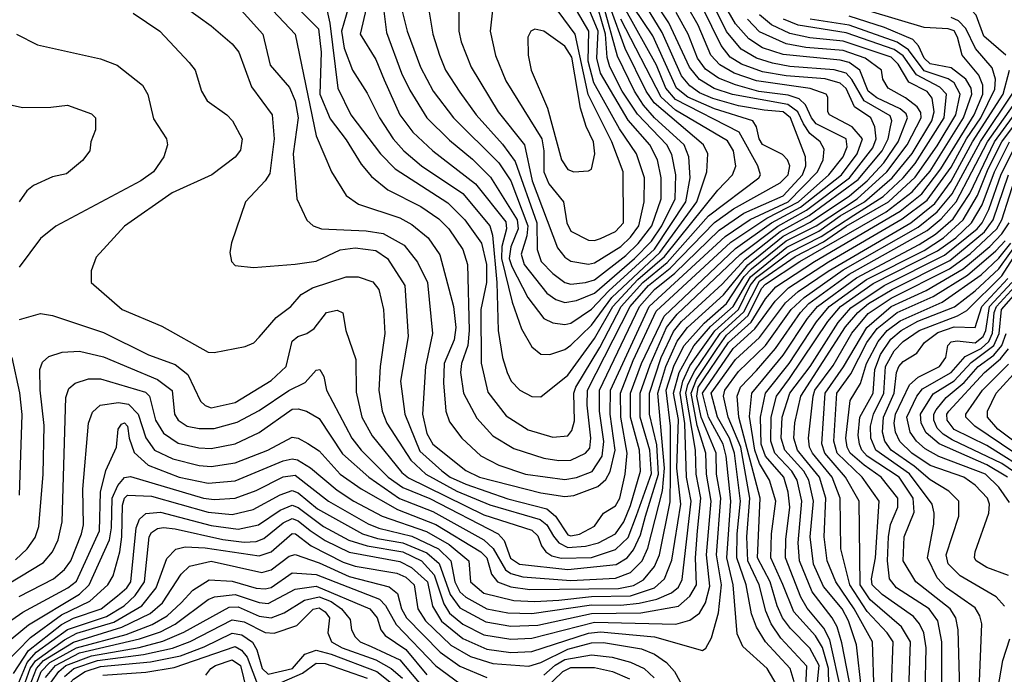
# Model space of a CAD drawing. Extents: x 501367 to 657802, y 482273 to 547541.
# Tile 667 of 714: x 630825 to 634113, y 494716 to 496903. Entities that reach past the tile are written whole.
import ezdxf

# ---------------------------------------------------------------- set-up
doc = ezdxf.new("R2010")
doc.units = 0

msp = doc.modelspace()

# ---------------------------------------------------------------- linework, layer by layer
at = {"layer": '0CON20XD'}
for points in [[(634117.6, 496785), (634045, 496848.7), (634018.5, 496918.5), (634004.6, 496934.6), (633738.6, 496998.6), (633627.5, 497057.5), (633594.7, 497095), (633581.4, 497145), (633597.6, 497205), (633727.1, 497495), (633935, 497648.5), (634038.4, 497701.6), (634105, 497776.4), (634167.6, 497832.4)], [(630745.6, 494994.4), (630905, 495090), (630934.6, 495125.4), (630954, 495165), (630967.1, 495225), (630979, 495641), (630989, 495671), (631010.6, 495689.4), (631055, 495703.4), (631095, 495703.3), (631245, 495658.4), (631259.2, 495645), (631278.7, 495565), (631305, 495522.2), (631355, 495488.3), (631423.2, 495473.2), (631465, 495470.8), (631545, 495485.8), (631625, 495523.6), (631735, 495602.2), (631755, 495603.4), (631783.3, 495595), (631825, 495570.8), (631903.2, 495453.2), (631990.6, 495375), (632094, 495304), (632205, 495259.7), (632375.2, 495165.2), (632406.3, 495136.3), (632447.6, 495065), (632465, 495052.7), (632505, 495041.8), (632665, 495030), (632815, 495037.2), (632865, 495056.6), (632903.4, 495095), (632923, 495137), (632971.3, 495328.7), (632978.3, 495405), (632956.3, 495655), (632983, 495745), (633020.3, 495829.7), (633055.4, 495874.7), (633175, 495983.9), (633256.1, 496083.9), (633375, 496180.5), (633465, 496226.3), (633596.2, 496315), (633655, 496365), (633710.5, 496425), (633758, 496495), (633789.4, 496575), (633785, 496588.3), (633765, 496605.8), (633687.3, 496642.7), (633657.8, 496665), (633630.7, 496735), (633595, 496760.4), (633565, 496768.6), (633375, 496787), (633305, 496809.6), (633259.3, 496839.3), (633215, 496890), (633137.2, 497025)], [(631557.1, 497055), (631744.7, 496855), (631815.1, 496515.1), (631866, 496395), (631915.7, 496315.7), (631956.7, 496286.7), (632095, 496241.6), (632135, 496219), (632189.2, 496175), (632227.7, 496117.7), (632273.8, 495945), (632282.1, 495875), (632276.2, 495833.8), (632242.9, 495755), (632240.5, 495690.5), (632248.3, 495595), (632260.2, 495560.2), (632301.9, 495505), (632365, 495446.1), (632425, 495414.8), (632514.4, 495384.4), (632645, 495366.9)], [(632645, 495957.9), (632685, 495964.9), (632745, 495989.2), (632878.1, 496105), (632935, 496162.8), (632969.3, 496215), (633014, 496305), (633016.3, 496385), (633002.8, 496452.8), (632986.5, 496485), (632887.6, 496587.6), (632837.3, 496665), (632795.8, 496745.8), (632786.8, 496776.8), (632781.7, 496855), (632732.8, 497025)], [(632665, 496019.8), (632715, 496024.9), (632745, 496033.8), (632849.7, 496115), (632890.2, 496155), (632936.2, 496215), (632966.6, 496305), (632967.1, 496375), (632954.9, 496434.9), (632928.8, 496485), (632857.2, 496567.2), (632764.2, 496725), (632751.9, 496775), (632756.4, 496865), (632699.3, 497005)], [(631335, 496977.5), (631465, 496883.2), (631535, 496822.5), (631556.8, 496795), (631599.3, 496679.3), (631668.2, 496585), (631675.2, 496505), (631660.4, 496389.6), (631645.3, 496365), (631579.6, 496295), (631532.1, 496157.9), (631527.1, 496125), (631532.5, 496095), (631545, 496082), (631605.8, 496075.8), (631745, 496086.3), (631815, 496096.6), (631895, 496134.1), (631945, 496141.2), (632015, 496132.1), (632053.8, 496105), (632111, 496015), (632122.8, 495845), (632096.7, 495695), (632110.9, 495585), (632161.5, 495461.5), (632235, 495396.1), (632262.4, 495375), (632315, 495351.2), (632455, 495302.8), (632585, 495269.1), (632614.7, 495244.7), (632655, 495182.4), (632665, 495178.6)], [(631535, 496969.7), (631637.5, 496855), (631661.9, 496751.9), (631726.7, 496676.7), (631745, 496632.2), (631754.9, 496575), (631738.5, 496455), (631750.9, 496305), (631784, 496234), (631804.8, 496214.8), (631833.3, 496205), (631981.9, 496198.1), (632038.9, 496188.9), (632109.6, 496149.6), (632153.3, 496093.3), (632187.3, 496025), (632203.2, 495855), (632180.3, 495745), (632170, 495585), (632185, 495520.5), (632204.8, 495485), (632315, 495397.6), (632360.3, 495375), (632565, 495322.9), (632645, 495310.2)], [(632745, 496165.7), (632765, 496172.3), (632815, 496195.2), (632841.6, 496225), (632840.2, 496395), (632802.4, 496495), (632723.6, 496653.6), (632680.2, 496855), (632585, 496984)], [(632645, 495310.2), (632675, 495313.9), (632756.2, 495343.8), (632782.6, 495367.4), (632796.4, 495393.6), (632813.4, 495465), (632797.3, 495585), (632797.6, 495665), (632926.8, 495945), (633180.8, 496179.2), (633263.9, 496236.1), (633391.7, 496295), (633488.8, 496395), (633508.4, 496435), (633511.2, 496471.2), (633497.5, 496495), (633463.4, 496523.4), (633442.9, 496555), (633423.3, 496595), (633389.7, 496619.7), (633205, 496653.1), (633143.6, 496673.6), (633095, 496703.2), (633061.8, 496745), (632992.5, 496892.5), (632935, 496981)], [(632645, 495366.9), (632685, 495373.7), (632736.7, 495393.3), (632769.8, 495445), (632775.7, 495494.3), (632761.6, 495595), (632761.4, 495665), (632894.3, 495945), (632945, 496002), (633013.2, 496056.8), (633160.4, 496199.6), (633243.6, 496256.4), (633374.8, 496315), (633438.9, 496385), (633449.6, 496415), (633449.1, 496445), (633399.5, 496575), (633375, 496595.1), (633311.4, 496601.4), (633225, 496615.9), (633139.7, 496639.7), (633095, 496658.8), (633062.7, 496682.7), (633035, 496715.6), (632970.3, 496860.3), (632906.2, 496966.2)], [(630811.4, 495098.6), (630850.7, 495135), (630877.3, 495172.7), (630889.8, 495210.2), (630903.3, 495385), (630907, 495547), (630893.8, 495665), (630892.5, 495735), (630901.3, 495758.7), (630922.3, 495777.7), (630967.1, 495792.9), (631025, 495796.1), (631105, 495777.2), (631285, 495701.1), (631334.3, 495664.3), (631342.7, 495585), (631354.7, 495565), (631384.9, 495544.9), (631425, 495537.2), (631475, 495537.2), (631551.3, 495558.7), (631625, 495597.2), (631724.3, 495664.3), (631779, 495691), (631815, 495731.9), (631827.5, 495735), (631841.2, 495711.2), (631849.4, 495665), (631934.2, 495505), (631965.6, 495465), (632055.4, 495375), (632105, 495340.1), (632195, 495303.4), (632423, 495185), (632442.8, 495162.8), (632464.3, 495104.3), (632494.6, 495084.6), (632655, 495065.8), (632816.5, 495083.5), (632853.3, 495105), (632875, 495131.7), (632897.6, 495182.4), (632915, 495244.6), (632958.3, 495385), (632952.5, 495482.4), (632928.5, 495585), (632928.1, 495655), (632967.5, 495775), (633008.2, 495861.8), (633035.4, 495894.6), (633170.7, 496019.3), (633247.2, 496102.8), (633364.1, 496195.9), (633461.3, 496248.7), (633625, 496369.5), (633705.1, 496465), (633724.7, 496505), (633733.1, 496545), (633737.6, 496565), (633732.2, 496582.2), (633645, 496632.2), (633604, 496704), (633584.6, 496724.6), (633545, 496735.6), (633397.2, 496747.2), (633338.4, 496758.4), (633285, 496774.7), (633234.6, 496804.6), (633185, 496864.1), (633145.7, 496945)], [(630816.9, 494675), (630850, 494755), (630880.5, 494789.5), (630985, 494865.4), (631115, 494909), (631173.7, 494945), (631211.1, 494978.9), (631241.8, 495025), (631258.2, 495175), (631265, 495190.3), (631285, 495203.5), (631305, 495207), (631345, 495201.6), (631503.9, 495166.1), (631575, 495157.4), (631615, 495160.2), (631640.6, 495169.4), (631705, 495222.1), (631735, 495236.6), (631755, 495229.3), (631795, 495196.5), (631845, 495163.2), (631925, 495123.9), (632095, 495093.3), (632133.3, 495073.3), (632186.9, 495025), (632203.7, 494943.7), (632233.9, 494893.9), (632305, 494835.4), (632385, 494800), (632465, 494789.1), (632535, 494791.9), (632725, 494853.2), (632765, 494858.1), (632945, 494841.5), (633105, 494795.6), (633116.1, 494803.9), (633135, 494838.1), (633158.8, 494921.2), (633168.3, 495015), (633152.2, 495115), (633165.9, 495305), (633152.3, 495385), (633150.8, 495455), (633100.9, 495575), (633085.8, 495645), (633090.8, 495675), (633192.5, 495825), (633267.4, 495892.6), (633315, 495970.5), (633349.6, 496010.4), (633479.2, 496095), (633765, 496263.4), (633838, 496322), (633900.9, 496405), (634011.8, 496585), (634041.2, 496655), (634041.6, 496685), (634028.1, 496718.1), (633972.3, 496785), (633956.5, 496845), (633945, 496865.8), (633925, 496872.6), (633845, 496877.5), (633662.2, 496932.2)], [(630825, 495901.9), (630895, 495922.1), (630935, 495914.7), (631105, 495858.3), (631255, 495783.5), (631345, 495750.7), (631387.3, 495717.3), (631428.8, 495628.8), (631445, 495613.8), (631465, 495606.8), (631545, 495624.1), (631665, 495697.3), (631714.7, 495745), (631735, 495828.9), (631754.2, 495845), (631784, 495855), (631808.9, 495871.1), (631850, 495925), (631885, 495932.5), (631904.1, 495924.1), (631914.3, 495865), (631947.7, 495767.7), (631949, 495659), (631967.5, 495575), (632002.7, 495512.7), (632100.9, 495390.9), (632123.1, 495373.1), (632375, 495248.9), (632535, 495197.2), (632555, 495178.8), (632567.2, 495145), (632582.4, 495125), (632602.1, 495112.1), (632633.7, 495103.7), (632735, 495106.7), (632815, 495132.8), (632856.5, 495173.5), (632885, 495246.4), (632935, 495387.5), (632929.4, 495465), (632896.9, 495575), (632897, 495655), (632930.4, 495750.4), (632985.3, 495874.7), (633020.2, 495919.8), (633230.8, 496119.2), (633356.2, 496213.8), (633452.6, 496267.4), (633596.1, 496375), (633674.2, 496475), (633685.1, 496505), (633680.9, 496545), (633667.5, 496575), (633612.2, 496612.2), (633585, 496673.9), (633565, 496691), (633515, 496705.3), (633385, 496715.7), (633305, 496729.1), (633235.2, 496755), (633197.7, 496777.7), (633167.2, 496817.2), (633105, 496943.8)], [(631204.2, 496925), (631293.5, 496865), (631390.8, 496760.8), (631411.8, 496735), (631432.7, 496665), (631451.7, 496631.7), (631517.1, 496585), (631535.5, 496565), (631567.7, 496505), (631562.6, 496467.4), (631545, 496444.5), (631466.9, 496385), (631335, 496324.7), (631175, 496213.3), (631080.6, 496109.4), (631064.1, 496064.1), (631064.3, 496025), (631167.1, 495935), (631299.7, 495879.7), (631455, 495792.7), (631475, 495791.3), (631578.3, 495811.7), (631606.7, 495823.3), (631625, 495843.1), (631681.9, 495908.1), (631731.2, 495945), (631765.2, 495984.8), (631802.7, 496007.3), (631915, 496044.7), (631955, 496044.7), (632005, 496027.5), (632025, 496001.9), (632040.2, 495935), (632044.8, 495854.8), (632028.5, 495745), (632024.5, 495665), (632035.6, 495595), (632051.3, 495555), (632131.6, 495431.6), (632181.2, 495385), (632285, 495328.1), (632395, 495282.2), (632563.7, 495233.7), (632585.8, 495215.8), (632607.9, 495177.9), (632625.6, 495155.6), (632655, 495139.6)], [(631740.7, 496955), (631822.6, 496872.6), (631832, 496795), (631827.2, 496655), (631862.3, 496572.3), (631915, 496502.4), (631965, 496420.4), (631999.9, 496379.9), (632055, 496335.2), (632165, 496279.3), (632225, 496237.9), (632258.3, 496205), (632305.4, 496135.4), (632320, 496085), (632326.6, 495865), (632321.6, 495815), (632300.3, 495755), (632297.1, 495725), (632307.5, 495655), (632351.5, 495571.5), (632405, 495513.1), (632475, 495471), (632575, 495438.2), (632625, 495430.3)], [(631851.6, 496931.6), (631861.3, 496891.3), (631887.4, 496675), (631930.6, 496585), (632029.6, 496455), (632079.5, 496405), (632255, 496291.3), (632311.9, 496235), (632366.8, 496156.8), (632383.8, 496085), (632384, 496025), (632364.5, 495935), (632365.8, 495755.8), (632388.3, 495658.3), (632449.9, 495579.9), (632522.6, 495532.6), (632605, 495508.4)], [(631923.2, 496945), (631899.9, 496865), (631908.3, 496808.3), (631936.5, 496735), (631985, 496657.9), (632027, 496575), (632072.8, 496505), (632108.4, 496465), (632167.2, 496415), (632305, 496322.1), (632395, 496214.7), (632403.5, 496183.5), (632418.9, 496025), (632423.4, 495865), (632437.6, 495775), (632452.5, 495725), (632466.1, 495695), (632495, 495665.4), (632535, 495644), (632565, 495643.5)], [(631983.4, 496945), (631962.4, 496855), (632015, 496770.8), (632042.6, 496702.6), (632094.8, 496585), (632138, 496528), (632204.7, 496465), (632347.1, 496355), (632448.3, 496228.3), (632451.2, 496205), (632434.8, 496145.2), (632433.7, 496105), (632469.5, 495959.5), (632500.4, 495870.4), (632535, 495810), (632565, 495786.2), (632595, 495784.7)], [(632039.5, 496949.5), (632050.2, 496860.2), (632100, 496725), (632127.7, 496667.7), (632185.2, 496575), (632260.5, 496500.5), (632337.1, 496437.1), (632397.4, 496377.4), (632485.9, 496235), (632489.6, 496205), (632464.9, 496144.9), (632460.2, 496105), (632468.3, 496078.3), (632521.5, 495975), (632575, 495905.3), (632605, 495891), (632645, 495884.4)], [(632099.1, 496945), (632119.2, 496865), (632164.1, 496745), (632206, 496665), (632274.3, 496575), (632425.2, 496425), (632465, 496365.2), (632521.8, 496215), (632518.7, 496181.3), (632500.2, 496119.8), (632509.6, 496085), (632585, 495989.2), (632615, 495968.9), (632645, 495957.9)], [(632191.7, 496935), (632204.3, 496855), (632226.8, 496785), (632247.6, 496735), (632295, 496661.6), (632350, 496585), (632437.9, 496488), (632479.8, 496429.8), (632552.1, 496225), (632553.2, 496135), (632566.7, 496095), (632605.4, 496055.4), (632645.4, 496025.4), (632665, 496019.8)], [(632291.2, 496935), (632292, 496865), (632299, 496829), (632332.9, 496745), (632423.2, 496595), (632511.4, 496485), (632536.9, 496365), (632620.7, 496140.7), (632645, 496110), (632665, 496096.5), (632725, 496086.8)], [(632403.5, 496935), (632395.8, 496865), (632414.1, 496784.1), (632448.9, 496698.9), (632568.5, 496505), (632575.6, 496465), (632575.2, 496394.8), (632592.6, 496355), (632640.6, 496295), (632652, 496225), (632665, 496196.2), (632725, 496167.1), (632745, 496165.7)], [(632595, 495784.7), (632645, 495801.1), (632665, 495816), (632735, 495882.4), (632802.4, 495975), (632962.3, 496125), (633086, 496295), (633120, 496395), (633122.8, 496455), (633109, 496485), (632944.3, 496625), (632916.8, 496665), (632847.3, 496807.3), (632796.5, 496945)], [(632605, 495508.4), (632655, 495513.1), (632668.9, 495531.1), (632677.4, 495562.6), (632675.7, 495655), (632682.1, 495675), (632762.5, 495807.5), (632833.9, 495945), (632906.3, 496025), (632987.4, 496092.6), (633125, 496248.2), (633293.3, 496375), (633299.2, 496385), (633290.4, 496415), (633227.1, 496527.1), (633015, 496636.3), (632982.5, 496675), (632951.4, 496751.4), (632843.3, 496945)], [(632625, 495430.3), (632665, 495432), (632714.7, 495455), (632728.5, 495471.5), (632732.6, 495505), (632720.4, 495615), (632721.6, 495665), (632863.3, 495945), (632925.1, 496015), (632997, 496073), (633145, 496225.7), (633208.7, 496271.3), (633365, 496358.2), (633391.2, 496385), (633396.4, 496415), (633389.3, 496435), (633372.6, 496452.6), (633305, 496486), (633294.5, 496505), (633285.5, 496545.5), (633272.7, 496565), (633145.6, 496605.6), (633056.7, 496645), (633017.9, 496675), (632939.3, 496849.3), (632875.3, 496945)], [(632645, 495884.4), (632665, 495889.5), (632735, 495936.6), (632792.2, 495997.8), (632945, 496136.7), (633049.5, 496295), (633063.7, 496375), (633059.4, 496445), (633043.7, 496485), (632945, 496575.4), (632908, 496618), (632877.7, 496665), (632821.7, 496781.7), (632774, 496955)], [(632655, 495139.6), (632715, 495144.5), (632757.5, 495155), (632815, 495185.9), (632842.2, 495225), (632865, 495280.2), (632897.9, 495395), (632894.7, 495465), (632864.4, 495575), (632865.1, 495655), (632901.5, 495755), (632976.8, 495913.2), (633215, 496139), (633335.6, 496224.4), (633432.8, 496277.2), (633569.2, 496385), (633621.6, 496455), (633639.4, 496505), (633605.3, 496545.3), (633529.2, 496585), (633523.8, 496595), (633523.8, 496645), (633517.7, 496655), (633465, 496674), (633285, 496699.4), (633210.7, 496725), (633162.8, 496752.8), (633133, 496785), (633090.7, 496885), (633055.9, 496945)], [(632665, 495178.6), (632695, 495184.6), (632745, 495211.4), (632774.4, 495255), (632815, 495279.4), (632829.6, 495305), (632846.9, 495385), (632853.2, 495455), (632832, 495575), (632830.9, 495655), (632874.1, 495765), (632950.8, 495929.2), (633200, 496160), (633320.1, 496239.9), (633425.2, 496295), (633526.7, 496385), (633574.6, 496445.4), (633588, 496478), (633584.5, 496505), (633485.2, 496555.2), (633469.1, 496575), (633448.5, 496618.5), (633428.4, 496638.4), (633390.8, 496650.8), (633293.6, 496663.6), (633215.2, 496685.2), (633158.6, 496708.5), (633115, 496738.6), (633088.6, 496775), (633057.1, 496855), (633017.5, 496927.5)], [(632725, 496086.8), (632745, 496090.4), (632832.6, 496145), (632865, 496176.6), (632892.6, 496215), (632910.6, 496295), (632911.7, 496375), (632884.9, 496454.9), (632828.5, 496538.5), (632742.5, 496692.5), (632723.5, 496765), (632725.3, 496865), (632684.9, 496935)], [(630725, 494846.5), (630836.3, 494923.7), (630986.4, 495005), (631015, 495027), (631092.4, 495195), (631095.7, 495324.3), (631112.8, 495397.2), (631148.2, 495475), (631154.7, 495535), (631165, 495552.1), (631175, 495556.1), (631185.2, 495545), (631190.4, 495505), (631207.7, 495457.7), (631254.9, 495414.9), (631357.9, 495375), (631455, 495354.6), (631545, 495362.3), (631705, 495429.2), (631735, 495436.2), (631752.6, 495432.6), (631796.5, 495406.5), (631885, 495331.6), (631941, 495295), (632035.3, 495245), (632183.4, 495193.4), (632259.3, 495149.3), (632325.2, 495095), (632330.4, 495025), (632375, 494987.6), (632475, 494963.2), (632545, 494959.4), (632625, 494963.8), (632735, 494976.3), (632865, 494978.7), (632945, 495004.9), (632978.7, 495035), (633002.4, 495097.6), (633032.5, 495285), (633019.9, 495405), (633025, 495567.5), (633008.8, 495655), (633027.5, 495725), (633076.2, 495813.8), (633131.4, 495878.6), (633207.5, 495945), (633265, 496044), (633386.8, 496143.2), (633493.1, 496196.9), (633565, 496248.3), (633645.9, 496295), (633738.1, 496375), (633805, 496456.6), (633871.3, 496565), (633878.4, 496595), (633871.6, 496641.6), (633855, 496663.8), (633794.6, 496694.6), (633758, 496755), (633735, 496777.9), (633575, 496832.1), (633463, 496843), (633397, 496857), (633335, 496886.6), (633295, 496920.1)], [(630745, 494791.5), (630855, 494881.6), (631025, 494984.2), (631057.8, 495015), (631125.1, 495164.9), (631132.3, 495205), (631134.5, 495305), (631153, 495347), (631175, 495374.1), (631195, 495377), (631438.8, 495305), (631475, 495299.6), (631545.1, 495304.9), (631615, 495329.9), (631705, 495375.4), (631745, 495380.9), (631856.4, 495295), (631988.9, 495218.9), (632025, 495204), (632135, 495177.1), (632223.5, 495135), (632265.4, 495095), (632278.5, 495025), (632295, 494991.9), (632315, 494973.6), (632385, 494935.1), (632455, 494921.1), (632535, 494919.3), (632735, 494948.5), (632832.8, 494947.2), (632893.6, 494953.6), (632952.4, 494967.6), (633001.6, 494988.4), (633025, 495006.8), (633037.2, 495032.8), (633067.3, 495295), (633051.6, 495375), (633046.1, 495553.9), (633030.5, 495655), (633039.7, 495695), (633063.3, 495746.7), (633146, 495864), (633225.8, 495935), (633264.7, 496015.3), (633286.4, 496043.6), (633395, 496124.6), (633501, 496179), (633610.5, 496250.5), (633707.8, 496312.2), (633774.9, 496375), (633815, 496423), (633911.9, 496575), (633920.3, 496655), (633898.1, 496678.1), (633819.2, 496719.2), (633775, 496782.4), (633745, 496803.5), (633585, 496860), (633424.7, 496884.7), (633375.3, 496905.3)], [(630775, 494749.5), (630861.3, 494838.7), (630965, 494914.9), (631059.2, 494960.8), (631120.2, 495015), (631137.9, 495045), (631159.6, 495125), (631166.7, 495175), (631168.7, 495281.3), (631175, 495304.1), (631185, 495314.1), (631265, 495311.6), (631455, 495257.6), (631535, 495250.4), (631605, 495266.6), (631695, 495315.7), (631735, 495330.7), (631755, 495322.4), (631819.3, 495269.3), (631970.5, 495185), (632019.8, 495169.8), (632105, 495155.8), (632185, 495122.1), (632226.2, 495086.2), (632262.3, 494982.3), (632295, 494938.6), (632381.4, 494891.4), (632465, 494877.2), (632555, 494880.3), (632735, 494919.4), (632899, 494921), (633025, 494944), (633063.2, 494976.8), (633084.6, 495015), (633081.4, 495105), (633088, 495195), (633100.1, 495305), (633084.4, 495385), (633081.7, 495465), (633049, 495655), (633056, 495684), (633079.4, 495730.6), (633164.1, 495855), (633242.9, 495927.1), (633295, 496029.6), (633415, 496112.4), (633509, 496161), (633585, 496213.7), (633726.1, 496295), (633815, 496377.4), (633888.4, 496481.6), (633950.6, 496585), (633965.1, 496655), (633945, 496692.6), (633925, 496705.5), (633845, 496732.2), (633792.7, 496802.7), (633755, 496828), (633595, 496885.6), (633465, 496905.2)], [(630805, 494718.7), (630854.4, 494795.6), (630965, 494882.3), (631005, 494903.3), (631097, 494935), (631151.6, 494978.4), (631183.1, 495005), (631196, 495025), (631214.4, 495205.6), (631225.1, 495234.9), (631246.3, 495253.7), (631295, 495257.6), (631465, 495213.7), (631555, 495200.9), (631622.8, 495215), (631695.5, 495264.5), (631735, 495280.8), (631755, 495273.1), (631840.1, 495210.1), (631924.6, 495164.6), (631985.5, 495145.5), (632105, 495124.8), (632166.5, 495095), (632208.8, 495048.8), (632241.2, 494951.2), (632260.6, 494920.6), (632305, 494883.7), (632375, 494847.6), (632465, 494833.6), (632535, 494836.8), (632745, 494890), (633016.2, 494883.8), (633062.6, 494897.4), (633095, 494920), (633114.9, 494955.1), (633129.2, 495010.8), (633118, 495115), (633134.1, 495295), (633118.5, 495385), (633116.6, 495455), (633087.1, 495547.1), (633067.1, 495655), (633085, 495701.5), (633154.1, 495805), (633185, 495848.9), (633258.1, 495915), (633302.1, 496005), (633315, 496019.5), (633430.2, 496095), (633718.3, 496261.7), (633805, 496327.9), (633865, 496397.4), (633976.9, 496575), (634004.3, 496655), (634002.1, 496675), (633984.9, 496705), (633935, 496742.8), (633865, 496755.6), (633845, 496774.6), (633826.2, 496816.2), (633807, 496837), (633712.8, 496877.2), (633594.6, 496914.6)], [(630823.9, 494976.1), (630938.1, 495035), (630975, 495065.7), (630996.3, 495095), (631032.3, 495185), (631038.4, 495215), (631036.5, 495335), (631054.8, 495555.2), (631068.4, 495591.6), (631094.2, 495615.8), (631155.7, 495624.3), (631188.9, 495618.9), (631221.1, 495585), (631246.3, 495506.3), (631275.7, 495465), (631336.2, 495436.2), (631425, 495413.7), (631465, 495409.9), (631545, 495422.4), (631653.8, 495465), (631735, 495508.2), (631755, 495504.7), (631787.7, 495487.7), (631825, 495463), (631895.2, 495385), (631965.4, 495335.4), (632086.5, 495266.5), (632215, 495216.4), (632365, 495125.4), (632385.5, 495105), (632400.7, 495050.7), (632421.1, 495025), (632465, 495008.2), (632529.1, 494999.1), (632825, 495002.6), (632875, 495013.2), (632908.4, 495031.6), (632945, 495076.5), (632961.4, 495115), (632997.7, 495292.3), (632998.8, 495381.2), (632998.6, 495545), (632983.6, 495665), (633010.8, 495749.2), (633043.6, 495815), (633110.2, 495889.8), (633185, 495955.1), (633244.5, 496045), (633268.7, 496071.3), (633385, 496164.6), (633485.1, 496214.9), (633621.4, 496305), (633720.4, 496395), (633788.5, 496485), (633835.1, 496575), (633833.6, 496593.6), (633822.4, 496612.4), (633782.5, 496642.5), (633724.7, 496675), (633707.4, 496705), (633703.3, 496735), (633648.1, 496775), (633575, 496800.6), (633450.6, 496810.6), (633385, 496822.6), (633295, 496862.8), (633255.5, 496905.5)], [(632565, 495643.5), (632655, 495716.1), (632745, 495838.4), (632805.5, 495945), (632889.5, 496035), (632977.9, 496112.1), (633156.3, 496333.7), (633205.2, 496385), (633216.5, 496413.5), (633208.8, 496465), (633188.3, 496498.3), (633015, 496601.2), (632967.1, 496645), (632832.6, 496905)], [(633380.3, 494635), (633321.2, 494735), (633239.3, 494809.3), (633221.2, 494851.2), (633208, 495015), (633185.9, 495105), (633199.2, 495295), (633184.1, 495445), (633174.1, 495485), (633125.5, 495575), (633105.7, 495655), (633207.5, 495805), (633279.8, 495870.2), (633347.7, 495962.3), (633392.6, 496007.4), (633525.8, 496094.2), (633772, 496238), (633855, 496300.2), (633935, 496410.7), (633987, 496505), (634034.1, 496575), (634081.1, 496671.1), (634083, 496705), (634072.8, 496742.8), (634017.1, 496807.1), (633983.8, 496873.8), (633959.9, 496899.9), (633935, 496911)], [(632675, 496394.7), (632725, 496398.1), (632735, 496404.2), (632745.6, 496455), (632741, 496495), (632716.8, 496546.8), (632697.9, 496608), (632668.4, 496778.4), (632645, 496814.8), (632575, 496865.4), (632545, 496871.8), (632531.5, 496865), (632522.5, 496845), (632522.9, 496785), (632532.6, 496735), (632587.8, 496607.8), (632634.9, 496434.9), (632655, 496403.3), (632675, 496394.7)], [(630815, 496854.5), (630885, 496819.2), (631095, 496772.9), (631150.9, 496750.9), (631235, 496684.2), (631253.2, 496653.2), (631272.4, 496572.4), (631315.5, 496505), (631319.1, 496485), (631307.1, 496445), (631272.1, 496395), (631230, 496365), (630946.3, 496213.7), (630895, 496172.5), (630823.3, 496076.7)], [(633410.9, 494690.9), (633397.4, 494735), (633315.1, 494825.1), (633285, 494874), (633268.5, 494918.5), (633251.1, 495015), (633220.3, 495105), (633220.8, 495185), (633232, 495295), (633212.3, 495455), (633195.4, 495505), (633155, 495575.7), (633134.6, 495655), (633215, 495768.3), (633295, 495841.6), (633382.6, 495957.4), (633425, 495995), (633525, 496063.6), (633800.2, 496225), (633880.3, 496289.7), (633935, 496363.7), (634006.9, 496495), (634109.4, 496655), (634129.6, 496735)], [(633569.4, 494655), (633530.8, 494830.8), (633510.3, 494870.3), (633455, 494936.7), (633433.8, 494973.8), (633382.5, 495105), (633383, 495167), (633396.7, 495275), (633391.6, 495325), (633376.5, 495375), (633315.3, 495445), (633301.4, 495485), (633298.3, 495575), (633315.5, 495655), (633394.9, 495755), (633486.2, 495893.8), (633528, 495945), (633652.7, 496035), (633845, 496132.4), (633909.8, 496175), (633975.1, 496234.8), (634023.7, 496316.3), (634058.5, 496405), (634105, 496495), (634283.9, 496735)], [(633449.2, 494650.8), (633453.6, 494743.6), (633367.2, 494837.3), (633334.1, 494885), (633316.6, 494926.6), (633294.1, 495015), (633256, 495095), (633253.6, 495175), (633263.6, 495305), (633232.6, 495475), (633190.4, 495575), (633175.8, 495645), (633179.6, 495665), (633225, 495727.7), (633315.9, 495815), (633401.6, 495935), (633444.8, 495975.2), (633575, 496067.6), (633825, 496209.6), (633888.6, 496261.4), (633938.3, 496321.7), (634033.1, 496496.9), (634145.6, 496664.4)], [(633483.4, 494636.6), (633495.2, 494745), (633463.7, 494803.7), (633399.2, 494869.2), (633372.4, 494905), (633354.2, 494945), (633330.8, 495025), (633288.5, 495105), (633298, 495305), (633226.4, 495575), (633220.9, 495645), (633232.4, 495675), (633285, 495731.1), (633349.4, 495805), (633432.1, 495925), (633460.7, 495955), (633595, 496052.9), (633855, 496198.5), (633902.4, 496237.6), (633951.6, 496295), (634056.3, 496495), (634168.7, 496655)], [(633529.2, 494565), (633525.3, 494735), (633506, 494806), (633482.1, 494845), (633410.4, 494925), (633373.4, 495016.6), (633333.4, 495105), (633335.1, 495185), (633349.6, 495295), (633328.9, 495365), (633295, 495420.6), (633280.3, 495465), (633262.6, 495577.4), (633270.2, 495655), (633375, 495782.9), (633456, 495905), (633489.1, 495945), (633619.1, 496040.9), (633828.2, 496151.8), (633882.9, 496187.1), (633941.8, 496238.2), (633997.4, 496322.6), (634080.5, 496495), (634191.9, 496648.1)], [(630765.6, 496625.6), (630835, 496610.5), (630929.3, 496610.7), (630985, 496618.1), (631065, 496589.2), (631078, 496575), (631078.8, 496535), (631063.3, 496495), (631060, 496465), (631035, 496433.3), (630981.2, 496388.8), (630935, 496378), (630871.2, 496348.8), (630848.8, 496331.2), (630824.2, 496295)], [(633617.9, 494575), (633570.7, 494820.7), (633554.4, 494874.4), (633538.2, 494905), (633471.1, 494991.1), (633428.5, 495095), (633424.7, 495155), (633436.4, 495295), (633421.4, 495365), (633403.7, 495395), (633346.9, 495455), (633333, 495495), (633334.4, 495575), (633352.3, 495645), (633395.2, 495704.8), (633523.8, 495895), (633566.2, 495945), (633675, 496021.4), (633889.4, 496130.6), (633951, 496175), (634003.8, 496225), (634038.6, 496285), (634079.6, 496395), (634130.1, 496495)], [(633636.1, 494665), (633619.6, 494815), (633593, 494895), (633571, 494935), (633509.5, 495009.5), (633476, 495084), (633465.1, 495174.9), (633475.3, 495295), (633459.9, 495365), (633443.3, 495395), (633379.7, 495465), (633367.9, 495505), (633370.9, 495575), (633397.1, 495655), (633465, 495745.1), (633558, 495892), (633599.9, 495940.1), (633711.5, 496015), (633913.2, 496116.8), (634021.9, 496205), (634038.7, 496225), (634060.8, 496269.2), (634102.3, 496387.7), (634157.4, 496495)], [(633678.1, 494655), (633672.8, 494825), (633611.4, 494935), (633550.1, 495025), (633521.2, 495095), (633511.3, 495175), (633516.5, 495305), (633496.3, 495375), (633446.2, 495436.2), (633421.8, 495465), (633409.7, 495505), (633413.4, 495556.6), (633433.7, 495645), (633583.1, 495876.9), (633623.5, 495925), (633659.4, 495955), (633737.9, 496002.1), (633930.8, 496099.2), (634046.6, 496195), (634075.7, 496235), (634126.9, 496385)], [(633736.1, 494675), (633741.6, 494825), (633721.2, 494855), (633655, 494925.4), (633597.4, 495015), (633567.4, 495135), (633564.6, 495305), (633538.5, 495375), (633472.1, 495455), (633462.9, 495475), (633458.5, 495505), (633474.3, 495645), (633480.4, 495665), (633541.6, 495748.4), (633603.9, 495856.1), (633658.7, 495921.3), (633735, 495972.8), (633929.3, 496070.7), (633999.3, 496120.7), (634088, 496205), (634105.1, 496235), (634156.2, 496395)], [(633793.8, 494665), (633799.5, 494825), (633769.7, 494875), (633665, 494965.4), (633632, 495015), (633628.6, 495295), (633582.7, 495375), (633514, 495455), (633503.9, 495486.1), (633514.3, 495655), (633576.1, 495743.9), (633653.3, 495875), (633735, 495944.8), (633851.7, 495998.3), (633975, 496070.5), (634064.4, 496145.6), (634105, 496187.8), (634129.4, 496225)], [(633964.5, 494665), (633959, 494865), (633950.7, 494905), (633931.5, 494935), (633817.5, 495025), (633774.7, 495094.7), (633778.9, 495175), (633812.1, 495257.9), (633808, 495305), (633761.8, 495375), (633655.1, 495445), (633637.1, 495465), (633629, 495485), (633624.7, 495515), (633630.8, 495575), (633674.7, 495655), (633680.5, 495735), (633699.9, 495785), (633734.5, 495835.5), (633768, 495865), (633824.5, 495895.5), (633946.2, 495943.8), (634015, 495996.9), (634095, 496070.6), (634205.1, 496225)], [(633848.1, 494655), (633852.3, 494805), (633843.8, 494855), (633829.8, 494885), (633809.2, 494909.2), (633705, 494983.2), (633671.8, 495015), (633668.9, 495035), (633683, 495105), (633694.8, 495295), (633638.7, 495375), (633555.3, 495455), (633543.5, 495495), (633553.5, 495655), (633600.3, 495719.7), (633653.4, 495825), (633688.5, 495871.5), (633755.2, 495924.8), (633875, 495978.4), (633990.1, 496049.9), (634085, 496131), (634115.2, 496165)], [(633904.6, 494655), (633904.4, 494824.4), (633890.5, 494895), (633862.1, 494935), (633752.8, 495005), (633730, 495035), (633723.3, 495095), (633725.9, 495175), (633733.3, 495216.7), (633757.4, 495275), (633757.4, 495305), (633701.8, 495375), (633644.4, 495414.4), (633598.5, 495455), (633587.9, 495475), (633583.3, 495505), (633598.6, 495631.4), (633632.5, 495687.5), (633652.7, 495755), (633691.5, 495828.5), (633721.8, 495865), (633765, 495897.3), (633905, 495959.8), (634035, 496050.4), (634095, 496106.5), (634135, 496157.2)], [(634029.2, 494665), (634037.5, 494885), (634031.3, 494911.3), (634015, 494937.9), (633920.2, 495005), (633888.5, 495038.5), (633856.2, 495105), (633877.5, 495217.5), (633878.8, 495255), (633871.6, 495285), (633796.3, 495386.3), (633683.7, 495465), (633666.8, 495505), (633665.7, 495545), (633676, 495585), (633710.2, 495655), (633716.1, 495745), (633745, 495797.1), (633775, 495828), (633828.6, 495865), (633956.5, 495913.5), (633987.9, 495932.1), (634105, 496047.3), (634170, 496150)], [(634113.4, 494943.4), (634085.3, 494975), (633965.4, 495045.4), (633925.2, 495085), (633918.8, 495115), (633961.2, 495245), (633960.8, 495295), (633927.9, 495327.9), (633865, 495365.8), (633811.5, 495411.5), (633734.9, 495465), (633714.4, 495495), (633706.4, 495525), (633709.2, 495575), (633744.7, 495655), (633752.6, 495725), (633760.3, 495745), (633775, 495760.8), (633820.7, 495789.3), (633846.9, 495825), (633891.4, 495858.6), (633945, 495877.3), (634015, 495875.3), (634037.9, 495945), (634125, 496039.1)], [(634126.5, 495046.5), (634055, 495073.3), (634018.4, 495095), (634012.8, 495105), (634015.3, 495125), (634061.5, 495255), (634063.2, 495285), (634056.4, 495305), (634015, 495347.5), (633977.5, 495375), (633865, 495414.2), (633804.6, 495455), (633764, 495494), (633749.2, 495525), (633745.1, 495555.1), (633749.6, 495585), (633796.8, 495683.2), (633825, 495708.9), (633896, 495745), (633917.4, 495775), (633924.3, 495815), (633935, 495827.1), (633955, 495830.5), (634015, 495824.1), (634041.8, 495845), (634051.6, 495865), (634063.8, 495945), (634137.9, 496025)], [(634130.4, 495290.4), (634095, 495341.5), (634049.7, 495385), (633894.2, 495444.2), (633849.1, 495469.1), (633819.9, 495495), (633798.3, 495525), (633787.7, 495575), (633820.8, 495645), (633840, 495670), (633935.7, 495724.3), (633982, 495778), (634035, 495805.1), (634061.3, 495828.6), (634073.9, 495856.1), (634079.2, 495925), (634086.2, 495945), (634148.5, 496011.5)], [(634123.5, 495375), (634055, 495415.5), (633895.6, 495485.6), (633852.4, 495522.4), (633834.9, 495555), (633832.9, 495585), (633875, 495653.1), (633945, 495696.9), (634002.4, 495757.6), (634078.3, 495815), (634095.2, 495855), (634103.4, 495935), (634160, 496000)], [(634171.1, 495375), (634105, 495420.3), (633939.2, 495499.2), (633909, 495519), (633889, 495539), (633877.1, 495565), (633877.1, 495585), (633885, 495600), (633918.9, 495641.1), (633978.7, 495691.4), (634025, 495744.7), (634077.3, 495782.7), (634104.4, 495815), (634118.7, 495855)], [(630824.8, 495314.8), (630833.7, 495583.7), (630826.3, 495656.3), (630800.8, 495775)], [(634206.5, 495385), (634055, 495480.7), (633945, 495533.9), (633921.7, 495565), (633921.2, 495585), (633927.6, 495595), (634047.2, 495725), (634100.3, 495769.7), (634126.8, 495803.1)], [(634237.3, 495395), (634014.3, 495545), (633984, 495575), (633984.4, 495585), (634039.5, 495665), (634127.3, 495752.7)], [(634278, 495395), (634091, 495535), (634056.4, 495575), (634057.2, 495595), (634085.4, 495655), (634167, 495745)], [(630832.5, 494657.5), (630860.5, 494735), (630878.5, 494761.5), (630975, 494831.8), (631016.7, 494853.3), (631139.3, 494890.7), (631233.3, 494945), (631281, 495005), (631316.6, 495103.4), (631346.3, 495133.7), (631378.2, 495141.8), (631445, 495138.5), (631625, 495111.8), (631665, 495125.4), (631735, 495186.8), (631746.5, 495185), (631798.3, 495145), (631905, 495090.6), (631945, 495077.9), (632085, 495053.6), (632115, 495040.8), (632142.2, 495015), (632155.1, 494935.1), (632180.3, 494895), (632265, 494813.8), (632330.8, 494775), (632405, 494751.9), (632525, 494743.7), (632565, 494755.5), (632655, 494800.2), (632735, 494820.9), (632775, 494822.7), (632901.1, 494801.1), (632945, 494783.8), (632985, 494756), (633011.6, 494725), (633076.8, 494606.8)], [(630850.8, 494655), (630881.1, 494735), (630905, 494762.1), (631005, 494823.2), (631166.7, 494873.3), (631261.3, 494918.7), (631302.4, 494955), (631365, 495050.8), (631392.3, 495077.7), (631465, 495094), (631633.5, 495056.5), (631665, 495065.5), (631725, 495110.8), (631745, 495116.6), (631825, 495088.6), (631925, 495043.3), (632058.6, 495008.6), (632086.5, 494986.5), (632099.7, 494935), (632116.8, 494905), (632229.5, 494789.5), (632295, 494742.8), (632385, 494705.1)], [(630865.6, 494644.4), (630897.5, 494725), (630926, 494755), (631015, 494804.9), (631180.6, 494849.4), (631267.5, 494882.5), (631318.3, 494911.7), (631364.8, 494955), (631403.2, 494996.8), (631457.8, 495032.2), (631535, 495027.8), (631615, 495004), (631645, 495001.4), (631665, 495006.2), (631735, 495055.1), (631815, 495049.8), (632026.9, 494966.9), (632046.3, 494946.3), (632082.3, 494882.3), (632214.9, 494744.9), (632295, 494685.5)], [(630912, 494705), (630945, 494745.4), (631025, 494787.5), (631225.9, 494834.1), (631295, 494858.5), (631345, 494883.9), (631455, 494965.5), (631475.3, 494974.7), (631545, 494982.7), (631625, 494955.8), (631655, 494953.2), (631745, 495000.8), (631815, 495010.6), (631994.8, 494935), (632019.1, 494905), (632031.1, 494865), (632045.8, 494845.8), (632115, 494798.6), (632185, 494714.2)], [(630930.4, 494689.6), (630956.2, 494725), (630979.6, 494745), (631065, 494778), (631224.5, 494805.5), (631303.3, 494826.7), (631373.3, 494856.7), (631525, 494940.4), (631555, 494941.1), (631625, 494910.8), (631665, 494905.1), (631708.4, 494921.6), (631776.3, 494963.7), (631825, 494975.1), (631865, 494958.8), (631900.2, 494935), (631929, 494899), (631933, 494865), (631945, 494841.3), (631962.5, 494825), (631998.8, 494808.8), (632095, 494764.1), (632195, 494645.2)], [(630975, 494708.4), (631006.3, 494735), (631085, 494762.2), (631238.3, 494781.7), (631336.1, 494803.9), (631395, 494825.5), (631535, 494898.5), (631575, 494891.5), (631645, 494856), (631675, 494853.2), (631751.2, 494878.8), (631805, 494933.4), (631825, 494938.5), (631845.6, 494925), (631859.8, 494905), (631853.9, 494855), (631866.1, 494825), (631901.9, 494805), (632015, 494764.7), (632066, 494736), (632103.4, 494703.4)], [(630815, 494252.4), (630833.6, 494266.4), (630849.7, 494295), (630856.7, 494375), (630877.7, 494465), (630922.5, 494547.5), (630964.8, 494655), (631005, 494699.7), (631044.5, 494725), (631095, 494742.5), (631262.4, 494757.6), (631361.8, 494778.2), (631441.8, 494808.2), (631535, 494853.6)], [(631535, 494853.6), (631567.6, 494847.6), (631602.9, 494822.9), (631617.5, 494797.5), (631635, 494735.9), (631655, 494716.5), (631736.3, 494735), (631777, 494783), (631815, 494796.2), (631865, 494783.3), (632018.1, 494725), (632083, 494673)], [(634125, 494040), (634055, 494057.7), (634007, 494085), (633984.1, 494114.1), (633970.2, 494175), (633983.3, 494235), (634073.7, 494455), (634090.8, 494525), (634095.9, 494565.9), (634091.5, 494665), (634107.5, 494762.5), (634131.4, 494835)], [(631103.3, 494713.3), (631246.5, 494723.5), (631340.7, 494739.3), (631545, 494809.1), (631566.4, 494796.4), (631585, 494773.8), (631622.8, 494672.8)], [(631447.2, 494712.8), (631463.4, 494735), (631479.2, 494745), (631535, 494764.9), (631562.4, 494745), (631583.1, 494663.1)], [(632575, 494713.6), (632613.3, 494746.7), (632645.1, 494765.1), (632735, 494781), (632803.7, 494773.7), (632865, 494757), (632910.5, 494735), (632943.8, 494703.8)], [(631700.3, 494689.8), (631769.6, 494720.4), (631815, 494753), (631845, 494752.2), (631985, 494702.9)], [(632575, 494664), (632639.3, 494725), (632665, 494739.2), (632745, 494738.7), (632805, 494725.9), (632861.2, 494701.2)]]:
    msp.add_lwpolyline(points, dxfattribs=at)

doc.saveas('drawing.dxf')
